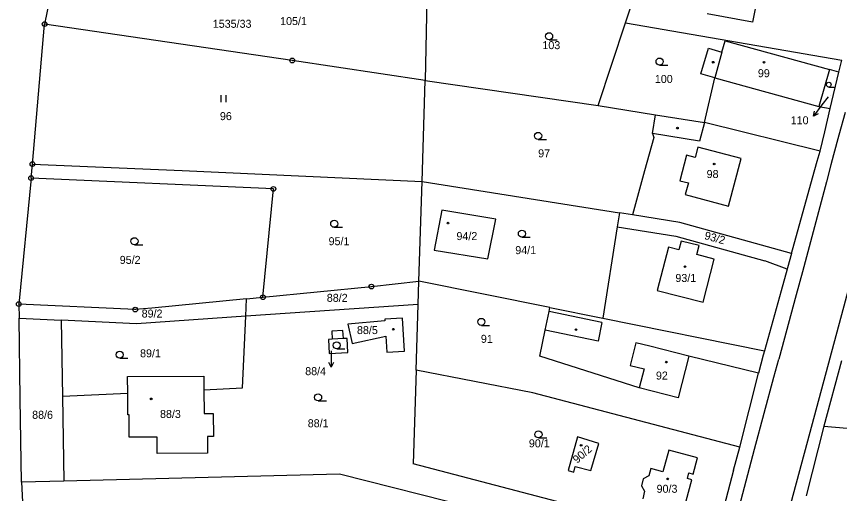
# Model space of a CAD drawing. Extents: x -736345 to -729997, y -1130177 to -1122501.
# Drawn here: x -733911.5 to -733736.7, y -1125905.5 to -1125804.2 of the extents above; entities that cross this region are included whole.
import ezdxf

# ---------------------------------------------------------------- set-up
doc = ezdxf.new("R2010")
doc.units = 0
for name, color, linetype in [('Vrstva 1', 7, 'Continuous'), ('Vrstva 16', 7, 'Continuous'), ('Vrstva 18', 7, 'Continuous'), ('Vrstva 19', 7, 'Continuous'), ('Vrstva 25', 7, 'Continuous'), ('Vrstva 4', 7, 'Continuous')]:
    doc.layers.add(name, color=color, linetype=linetype)

msp = doc.modelspace()

# ---------------------------------------------------------------- linework, layer by layer
at = {"layer": 'Vrstva 1'}
for points in [[(-733782.16, -1125805.56), (-733776.42, -1125788.39)], [(-733903.7, -1125796.72), (-733905.54, -1125805.78)], [(-733753.32, -1125796.02), (-733755.16, -1125805.42)], [(-733824.32, -1125800.5), (-733824.72, -1125817.8)], [(-733755.16, -1125805.42), (-733764.78, -1125803.61)], [(-733787.96, -1125823.06), (-733782.16, -1125805.56)], [(-733782.16, -1125805.56), (-733736.17, -1125813.43)], [(-733908.13, -1125835.53), (-733905.54, -1125805.78)], [(-733852.95, -1125813.53), (-733905.54, -1125805.78)], [(-733761.66, -1125811.77), (-733760.99, -1125809.33)], [(-733760.99, -1125809.33), (-733738.82, -1125815.45)], [(-733742.43, -1125890.68), (-733720.89, -1125810.6)], [(-733766.11, -1125816.36), (-733764.54, -1125810.94)], [(-733764.54, -1125810.94), (-733761.66, -1125811.77)], [(-733824.72, -1125817.8), (-733852.95, -1125813.53)], [(-733736.79, -1125816.01), (-733736.17, -1125813.43)], [(-733738.82, -1125815.45), (-733741.05, -1125823.27)], [(-733736.79, -1125816.01), (-733738.82, -1125815.45)], [(-733738.64, -1125823.73), (-733736.79, -1125816.01)], [(-733825.36, -1125839.21), (-733824.72, -1125817.8)], [(-733824.72, -1125817.8), (-733787.96, -1125823.06)], [(-733763.16, -1125817.2), (-733766.11, -1125816.36)], [(-733765.35, -1125826.68), (-733763.16, -1125817.2)], [(-733787.96, -1125823.06), (-733775.79, -1125825.04)], [(-733741.05, -1125823.27), (-733738.64, -1125823.73)], [(-733739.83, -1125828.67), (-733738.64, -1125823.73)], [(-733776.42, -1125829.07), (-733775.79, -1125825.04)], [(-733775.79, -1125825.04), (-733765.35, -1125826.68)], [(-733740.81, -1125832.79), (-733765.35, -1125826.68)], [(-733776.16, -1125829.89), (-733778.11, -1125836.98)], [(-733776.42, -1125829.07), (-733776.16, -1125829.89)], [(-733740.81, -1125832.79), (-733739.83, -1125828.67)], [(-733741.41, -1125834.95), (-733740.81, -1125832.79)], [(-733742.39, -1125838.45), (-733741.41, -1125834.95)], [(-733908.42, -1125838.52), (-733908.13, -1125835.53)], [(-733908.13, -1125835.53), (-733876.35, -1125836.9)], [(-733876.35, -1125836.9), (-733825.36, -1125839.21)], [(-733778.11, -1125836.98), (-733780.68, -1125846.33)], [(-733908.42, -1125838.52), (-733911.03, -1125865.29)], [(-733856.95, -1125840.8), (-733908.42, -1125838.52)], [(-733746.89, -1125854.5), (-733742.39, -1125838.45)], [(-733826.06, -1125860.41), (-733825.36, -1125839.21)], [(-733825.36, -1125839.21), (-733783.45, -1125845.88)], [(-733859.17, -1125863.81), (-733856.95, -1125840.8)], [(-733821.18, -1125845.33), (-733822.79, -1125853.82)], [(-733809.72, -1125847.25), (-733821.18, -1125845.33)], [(-733783.45, -1125845.88), (-733783.92, -1125848.84)], [(-733780.68, -1125846.33), (-733783.45, -1125845.88)], [(-733811.42, -1125855.67), (-733809.72, -1125847.25)], [(-733770.62, -1125847.93), (-733780.68, -1125846.33)], [(-733783.92, -1125848.84), (-733786.98, -1125868.29)], [(-733783.92, -1125848.84), (-733771.42, -1125850.83)], [(-733746.89, -1125854.5), (-733770.62, -1125847.93)], [(-733771.42, -1125850.83), (-733752.52, -1125856.06)], [(-733822.79, -1125853.82), (-733811.42, -1125855.67)], [(-733746.89, -1125854.5), (-733747.74, -1125857.58)], [(-733747.81, -1125857.83), (-733752.52, -1125856.06)], [(-733747.81, -1125857.83), (-733749.09, -1125862.45)], [(-733747.74, -1125857.58), (-733747.81, -1125857.83)], [(-733859.17, -1125863.81), (-733836.11, -1125861.56)], [(-733836.11, -1125861.56), (-733826.06, -1125860.41)], [(-733826.21, -1125865.38), (-733826.06, -1125860.41)], [(-733798.2, -1125866.03), (-733826.06, -1125860.41)], [(-733749.09, -1125862.45), (-733752.64, -1125875.23)], [(-733862.67, -1125864.15), (-733882.8, -1125866.11)], [(-733862.83, -1125867.87), (-733862.67, -1125864.15)], [(-733862.67, -1125864.15), (-733859.17, -1125863.81)], [(-733886.31, -1125866.45), (-733911.03, -1125865.29)], [(-733911.03, -1125865.29), (-733910.99, -1125868.3)], [(-733882.8, -1125866.11), (-733886.31, -1125866.45)], [(-733826.21, -1125865.38), (-733862.83, -1125867.87)], [(-733826.64, -1125879.31), (-733826.21, -1125865.38)], [(-733798.38, -1125866.88), (-733798.2, -1125866.03)], [(-733798.2, -1125866.03), (-733786.98, -1125868.29)], [(-733910.74, -1125885.38), (-733910.99, -1125868.3)], [(-733910.99, -1125868.3), (-733902, -1125868.71)], [(-733862.83, -1125867.87), (-733886.02, -1125869.44)], [(-733863.51, -1125883.06), (-733862.83, -1125867.87)], [(-733829.5, -1125868.26), (-733833.3, -1125868.47)], [(-733833.3, -1125868.47), (-733833.28, -1125868.87)], [(-733829.12, -1125875.27), (-733829.5, -1125868.26)], [(-733799.18, -1125870.83), (-733798.38, -1125866.88)], [(-733786.98, -1125868.29), (-733752.64, -1125875.23)], [(-733902, -1125868.71), (-733901.75, -1125884.94)], [(-733886.02, -1125869.44), (-733902, -1125868.71)], [(-733833.28, -1125868.87), (-733841.15, -1125869.51)], [(-733841.15, -1125869.51), (-733840.23, -1125873.67)], [(-733842.16, -1125870.91), (-733844.55, -1125871.05)], [(-733844.55, -1125871.05), (-733844.46, -1125872.74)], [(-733842.07, -1125872.61), (-733842.16, -1125870.91)], [(-733840.23, -1125873.67), (-733833.06, -1125872.07)], [(-733833.06, -1125872.07), (-733832.87, -1125875.48)], [(-733800.35, -1125876.37), (-733799.18, -1125870.83)], [(-733844.46, -1125872.74), (-733845.26, -1125872.79)], [(-733845.26, -1125872.79), (-733845.11, -1125875.78)], [(-733841.27, -1125872.56), (-733842.07, -1125872.61)], [(-733841.1, -1125875.55), (-733841.27, -1125872.56)], [(-733845.11, -1125875.78), (-733841.1, -1125875.55)], [(-733832.87, -1125875.48), (-733829.12, -1125875.27)], [(-733752.64, -1125875.23), (-733752.87, -1125876.12)], [(-733779.23, -1125883.09), (-733800.35, -1125876.37)], [(-733768.71, -1125876.36), (-733770.99, -1125885.21)], [(-733753.86, -1125879.98), (-733768.71, -1125876.36)], [(-733752.87, -1125876.12), (-733753.86, -1125879.98)], [(-733736.23, -1125877.36), (-733740.03, -1125891.23)], [(-733887.93, -1125880.67), (-733871.73, -1125880.58)], [(-733887.9, -1125884.26), (-733887.93, -1125880.67)], [(-733871.73, -1125880.58), (-733871.71, -1125883.46)], [(-733826.64, -1125879.31), (-733827.28, -1125899.2)], [(-733801.81, -1125884.11), (-733826.64, -1125879.31)], [(-733757.87, -1125895.65), (-733753.86, -1125879.98)], [(-733887.9, -1125884.26), (-733901.75, -1125884.94)], [(-733887.88, -1125888.78), (-733887.9, -1125884.26)], [(-733871.71, -1125883.46), (-733863.51, -1125883.06)], [(-733871.71, -1125883.46), (-733871.67, -1125888.52)], [(-733757.87, -1125895.65), (-733801.81, -1125884.11)], [(-733770.99, -1125885.21), (-733779.23, -1125883.09)], [(-733910.48, -1125903.11), (-733910.74, -1125885.38)], [(-733901.75, -1125884.94), (-733901.48, -1125902.88)], [(-733887.6, -1125888.78), (-733887.88, -1125888.78)], [(-733887.57, -1125893.57), (-733887.6, -1125888.78)], [(-733871.67, -1125888.52), (-733869.72, -1125888.51)], [(-733869.72, -1125888.51), (-733869.68, -1125893.39)], [(-733750.43, -1125920.33), (-733742.43, -1125890.68)], [(-733740.03, -1125891.23), (-733743.77, -1125905.98)], [(-733740.03, -1125891.23), (-733724.35, -1125892.58)], [(-733881.66, -1125893.54), (-733887.57, -1125893.57)], [(-733881.64, -1125897.04), (-733881.66, -1125893.54)], [(-733869.68, -1125893.39), (-733870.97, -1125893.4)], [(-733870.97, -1125893.4), (-733870.95, -1125896.98)], [(-733792.32, -1125893.51), (-733794.33, -1125900.63)], [(-733787.81, -1125894.9), (-733792.32, -1125893.51)], [(-733789.51, -1125900.62), (-733787.81, -1125894.9)], [(-733772.95, -1125896.3), (-733774.19, -1125900.91)], [(-733766.84, -1125897.94), (-733772.95, -1125896.3)], [(-733759.17, -1125900.58), (-733757.87, -1125895.65)], [(-733870.95, -1125896.98), (-733881.64, -1125897.04)], [(-733767.77, -1125901.4), (-733766.84, -1125897.94)], [(-733763.24, -1125916.03), (-733827.28, -1125899.2)], [(-733793.14, -1125900.96), (-733792.82, -1125899.79)], [(-733792.82, -1125899.79), (-733789.51, -1125900.62)], [(-733842.87, -1125901.39), (-733901.48, -1125902.88)], [(-733814.35, -1125908.66), (-733842.87, -1125901.39)], [(-733794.33, -1125900.63), (-733793.14, -1125900.96)], [(-733777.19, -1125901.77), (-733778.38, -1125902.42)], [(-733776.79, -1125900.24), (-733777.19, -1125901.77)], [(-733774.19, -1125900.91), (-733776.79, -1125900.24)], [(-733769, -1125902.33), (-733768.69, -1125901.16)], [(-733768.69, -1125901.16), (-733767.77, -1125901.4)], [(-733759.17, -1125900.58), (-733763.24, -1125916.03)], [(-733901.48, -1125902.88), (-733910.48, -1125903.11)], [(-733910.48, -1125903.11), (-733908.91, -1125934.13)], [(-733778.38, -1125902.42), (-733778.74, -1125903.87)], [(-733769.78, -1125908.95), (-733768.08, -1125902.58)], [(-733768.08, -1125902.58), (-733769, -1125902.33)], [(-733778.74, -1125903.87), (-733778.08, -1125905.05)], [(-733778.08, -1125905.05), (-733778.49, -1125906.62)]]:
    msp.add_lwpolyline(points, dxfattribs=at)
at = {"layer": 'Vrstva 16'}
for points in [[(-733739.09, -1125821.22), (-733740.41, -1125822.98)], [(-733844.68, -1125875.24), (-733844.68, -1125875.68)]]:
    msp.add_lwpolyline(points, dxfattribs=at)
at = {"layer": 'Vrstva 25'}
for points in [[(-733798.38, -1125809.12), (-733796.63, -1125809.12)], [(-733774.91, -1125814.5), (-733773.16, -1125814.5)], [(-733738.96, -1125819.16), (-733737.787, -1125819.16)], [(-733868.037, -1125822.365), (-733868.037, -1125820.865)], [(-733867.003, -1125822.365), (-733867.003, -1125820.865)], [(-733740.41, -1125822.98), (-733742.207, -1125825.382)], [(-733741.207, -1125824.88), (-733742.207, -1125825.382), (-733742.008, -1125824.281)], [(-733800.7, -1125830.3), (-733798.95, -1125830.3)], [(-733844.02, -1125848.97), (-733842.27, -1125848.97)], [(-733804.16, -1125851.07), (-733802.41, -1125851.07)], [(-733886.46, -1125852.67), (-733884.71, -1125852.67)], [(-733812.77, -1125869.81), (-733811.02, -1125869.81)], [(-733843.49, -1125874.79), (-733841.74, -1125874.79)], [(-733889.6, -1125876.78), (-733887.85, -1125876.78)], [(-733844.68, -1125875.68), (-733844.706, -1125878.679)], [(-733844.198, -1125877.684), (-733844.706, -1125878.679), (-733845.197, -1125877.675)], [(-733847.45, -1125885.84), (-733845.7, -1125885.84)], [(-733800.63, -1125893.71), (-733798.88, -1125893.71)]]:
    msp.add_lwpolyline(points, dxfattribs=at)
for centre, radius in [((-733905.54, -1125805.78), 0.5), ((-733905.54, -1125805.78), 0.032), ((-733798.38, -1125808.37), 0.75), ((-733852.95, -1125813.53), 0.5), ((-733852.95, -1125813.53), 0.032), ((-733774.91, -1125813.75), 0.75), ((-733763.51, -1125813.9), 0.175), ((-733752.72, -1125813.89), 0.175), ((-733738.959, -1125818.657), 0.503), ((-733771.11, -1125827.9), 0.175), ((-733800.7, -1125829.55), 0.75), ((-733908.13, -1125835.53), 0.5), ((-733763.31, -1125835.5), 0.175), ((-733908.13, -1125835.53), 0.032), ((-733908.42, -1125838.52), 0.5), ((-733908.42, -1125838.52), 0.032), ((-733856.95, -1125840.8), 0.5), ((-733856.95, -1125840.8), 0.032), ((-733844.02, -1125848.22), 0.75), ((-733819.85, -1125848.08), 0.175), ((-733804.16, -1125850.32), 0.75), ((-733886.46, -1125851.92), 0.75), ((-733769.49, -1125857.32), 0.175), ((-733836.11, -1125861.56), 0.5), ((-733836.11, -1125861.56), 0.032), ((-733859.17, -1125863.81), 0.5), ((-733911.03, -1125865.29), 0.5), ((-733859.17, -1125863.81), 0.032), ((-733911.03, -1125865.29), 0.032), ((-733886.31, -1125866.45), 0.5), ((-733886.31, -1125866.45), 0.032), ((-733812.77, -1125869.06), 0.75), ((-733831.48, -1125870.61), 0.175), ((-733792.67, -1125870.71), 0.175), ((-733843.49, -1125874.04), 0.75), ((-733889.6, -1125876.03), 0.75), ((-733773.48, -1125877.61), 0.175), ((-733847.45, -1125885.09), 0.75), ((-733882.91, -1125885.41), 0.175), ((-733800.63, -1125892.96), 0.75), ((-733791.57, -1125895.3), 0.175), ((-733773.17, -1125902.41), 0.175)]:
    msp.add_circle(centre, radius, dxfattribs=at)
at = {"layer": 'Vrstva 4'}
for points in [[(-733761.66, -1125811.77), (-733763.16, -1125817.2)], [(-733763.16, -1125817.2), (-733741.05, -1125823.27)], [(-733735.51, -1125824.56), (-733736.81, -1125829.39)], [(-733765.35, -1125826.68), (-733766.44, -1125830.64)], [(-733766.44, -1125830.64), (-733776.42, -1125829.07)], [(-733736.81, -1125829.39), (-733737.93, -1125833.56)], [(-733766.75, -1125831.92), (-733767.35, -1125834.15)], [(-733757.57, -1125834.38), (-733766.75, -1125831.92)], [(-733737.93, -1125833.56), (-733738.5, -1125835.71)], [(-733769.18, -1125833.66), (-733770.63, -1125839.06)], [(-733767.35, -1125834.15), (-733769.18, -1125833.66)], [(-733760.28, -1125844.48), (-733757.57, -1125834.38)], [(-733738.5, -1125835.71), (-733739.46, -1125839.28)], [(-733770.63, -1125839.06), (-733768.79, -1125839.55)], [(-733768.79, -1125839.55), (-733769.46, -1125842.02)], [(-733739.46, -1125839.28), (-733744.57, -1125858.46)], [(-733769.46, -1125842.02), (-733760.28, -1125844.48)], [(-733770.29, -1125851.88), (-733770.82, -1125853.78)], [(-733766.52, -1125852.86), (-733770.29, -1125851.88)], [(-733767.01, -1125854.73), (-733766.52, -1125852.86)], [(-733773.04, -1125853.16), (-733775.4, -1125862.37)], [(-733770.82, -1125853.78), (-733773.04, -1125853.16)], [(-733763.28, -1125855.7), (-733767.01, -1125854.73)], [(-733765.68, -1125864.9), (-733763.28, -1125855.7)], [(-733744.57, -1125858.46), (-733745.92, -1125863.33)], [(-733775.4, -1125862.37), (-733765.68, -1125864.9)], [(-733745.92, -1125863.33), (-733749.58, -1125876.98)], [(-733787.16, -1125869.19), (-733798.38, -1125866.88)], [(-733787.16, -1125869.19), (-733787.96, -1125873.13)], [(-733787.96, -1125873.13), (-733799.18, -1125870.83)], [(-733842.07, -1125872.61), (-733844.46, -1125872.74)], [(-733779.93, -1125873.48), (-733781.14, -1125878.29)], [(-733776.97, -1125874.24), (-733779.93, -1125873.48)], [(-733768.71, -1125876.36), (-733776.97, -1125874.24)], [(-733750.6, -1125880.81), (-733749.58, -1125876.98)], [(-733781.14, -1125878.29), (-733778.21, -1125879.02)], [(-733778.21, -1125879.02), (-733779.23, -1125883.09)], [(-733754.71, -1125896.13), (-733750.6, -1125880.81)], [(-733756.14, -1125901.45), (-733754.71, -1125896.13)], [(-733760.39, -1125917.65), (-733756.14, -1125901.45)]]:
    msp.add_lwpolyline(points, dxfattribs=at)

# ---------------------------------------------------------------- texts
at = {"layer": 'Vrstva 16'}
for s, p in [('1535/33', (-733869.82, -1125806.58)), ('110', (-733747.046, -1125827.08)), ('88/4', (-733850.186, -1125880.38))]:
    msp.add_text(s, height=1.7, dxfattribs=at).set_placement(p)
at = {"layer": 'Vrstva 18'}
for s, height, p in [('105/1', 1.7, (-733855.52, -1125806)), ('103', 1.7, (-733799.8, -1125811.12)), ('100', 1.7, (-733775.91, -1125818.3)), ('110', 0.1, (-733738.89, -1125821.02)), ('96', 1.7, (-733868.31, -1125826.2)), ('97', 1.7, (-733800.7, -1125834.1)), ('95/1', 1.7, (-733845.22, -1125852.77)), ('94/1', 1.7, (-733805.56, -1125854.67)), ('95/2', 1.7, (-733889.59, -1125856.74)), ('88/2', 1.7, (-733845.6, -1125864.8)), ('89/2', 1.7, (-733884.93, -1125868.14)), ('91', 1.7, (-733812.87, -1125873.51)), ('89/1', 1.7, (-733885.27, -1125876.58)), ('88/4', 0.1, (-733844.48, -1125875.04)), ('88/6', 1.7, (-733908.2, -1125889.65)), ('88/1', 1.7, (-733849.65, -1125891.44)), ('90/1', 1.7, (-733802.67, -1125895.71))]:
    msp.add_text(s, height=height, dxfattribs=at).set_placement(p)
msp.add_text('93/2', height=1.7, rotation=344.70274, dxfattribs=at).set_placement((-733765.515, -1125851.44))
at = {"layer": 'Vrstva 19'}
for s, p in [('99', (-733754.02, -1125817.08)), ('98', (-733764.91, -1125838.5)), ('94/2', (-733818.06, -1125851.68)), ('93/1', (-733771.55, -1125860.58)), ('88/5', (-733839.19, -1125871.65)), ('92', (-733775.68, -1125881.31)), ('88/3', (-733881.03, -1125889.47)), ('90/3', (-733775.538, -1125905.36))]:
    msp.add_text(s, height=1.7, dxfattribs=at).set_placement(p)
msp.add_text('90/2', height=1.7, rotation=40.90033, dxfattribs=at).set_placement((-733792.44, -1125899.228))

doc.saveas('drawing.dxf')
